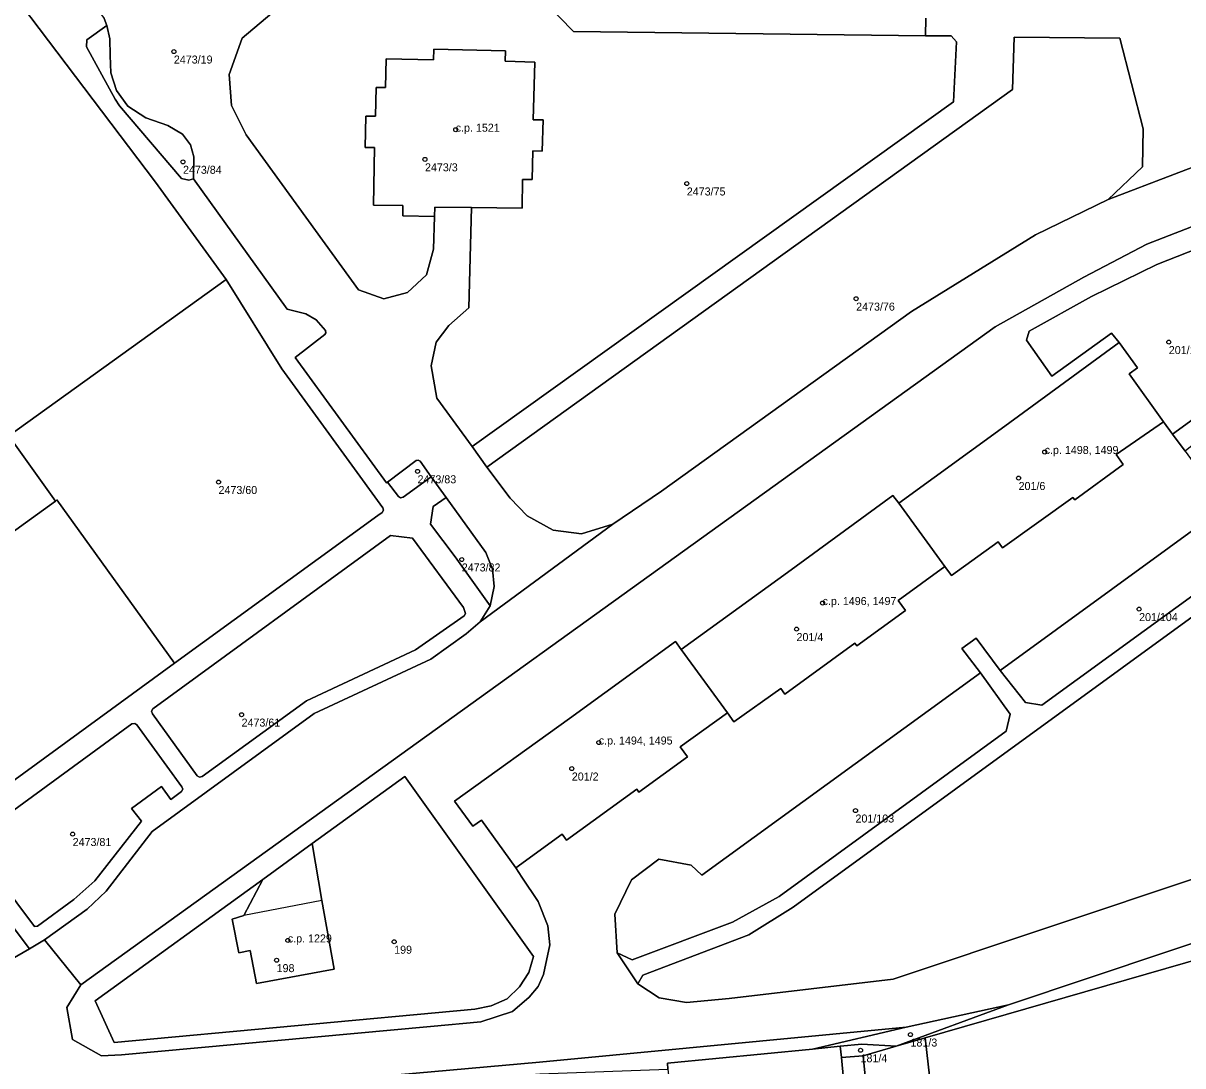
# Model space of a CAD drawing. Extents: x -878211 to -870363, y -1058464 to -1052522.
# Drawn here: x -873960.2 to -873815.3, y -1055823.4 to -1055693.1 of the extents above; entities that cross this region are included whole.
import ezdxf

# ---------------------------------------------------------------- set-up
doc = ezdxf.new("R2010")
doc.units = 0
for name, color, linetype in [('Definiční body', 7, 'Continuous'), ('Polygon budovy', 7, 'Continuous'), ('Polygon parcely', 7, 'Continuous')]:
    doc.layers.add(name, color=color, linetype=linetype)

msp = doc.modelspace()

# ---------------------------------------------------------------- linework, layer by layer
at = {"layer": 'Definiční body'}
for centre in [(-873941.38, -1055696.60994), (-873906.16, -1055706.36994), (-873940.24, -1055710.38994), (-873910, -1055710.07994), (-873877.28, -1055713.09994), (-873856.12, -1055727.48994), (-873817.05, -1055732.91994), (-873832.56, -1055746.64994), (-873910.93, -1055749.06994), (-873835.82, -1055749.90994), (-873935.8, -1055750.40994), (-873905.4, -1055760.08994), (-873860.31, -1055765.52994), (-873820.76, -1055766.28994), (-873863.57, -1055768.78994), (-873932.92, -1055779.47994), (-873888.28, -1055782.95994), (-873891.65, -1055786.21994), (-873856.2, -1055791.46994), (-873954.03, -1055794.40994), (-873927.14, -1055807.69994), (-873913.85, -1055807.86994), (-873928.54, -1055810.16994), (-873849.33, -1055819.46994), (-873855.57, -1055821.42994)]:
    msp.add_circle(centre, 0.25, dxfattribs=at)
at = {"layer": 'Polygon budovy'}
for points in [[(-873917.4, -1055704.66), (-873917.48, -1055708.61), (-873916.29, -1055708.6), (-873916.44, -1055715.82), (-873912.75, -1055715.85), (-873912.78, -1055717.14), (-873908.81, -1055717.23), (-873908.76, -1055716.04), (-873904.2, -1055716.09), (-873897.87, -1055716.16), (-873897.8, -1055712.58), (-873896.59, -1055712.61), (-873896.53, -1055709.01), (-873895.34, -1055709.03), (-873895.25, -1055705.14), (-873896.48, -1055705.12), (-873896.28, -1055697.91), (-873900, -1055697.82), (-873899.95, -1055696.52), (-873908.88, -1055696.3), (-873908.92, -1055697.63), (-873914.83, -1055697.49), (-873914.93, -1055701.1), (-873916.12, -1055701.09), (-873916.2, -1055704.66)], [(-873837.53, -1055743.42), (-873850.8, -1055753.04), (-873845.03, -1055760.97), (-873844.21, -1055762.1), (-873838.38, -1055757.87), (-873837.82, -1055758.64), (-873829.04, -1055752.32), (-873828.81, -1055752.64), (-873822.73, -1055748.21), (-873823.61, -1055746.95), (-873817.7, -1055742.89), (-873822.02, -1055736.88), (-873820.95, -1055736.15), (-873823.23, -1055732.96)], [(-873850.8, -1055753.04), (-873851.53, -1055752.09), (-873864.69, -1055761.7), (-873878, -1055771.32), (-873872.21, -1055779.23), (-873871.4, -1055780.37), (-873865.55, -1055776.19), (-873865.02, -1055776.92), (-873856.27, -1055770.56), (-873856.04, -1055770.88), (-873849.96, -1055766.48), (-873850.85, -1055765.21), (-873845.03, -1055760.97)], [(-873906.3, -1055790.27), (-873904.02, -1055793.42), (-873902.95, -1055792.68), (-873898.63, -1055798.61), (-873892.85, -1055794.42), (-873892.32, -1055795.15), (-873883.53, -1055788.78), (-873883.26, -1055789.15), (-873877.18, -1055784.75), (-873878.09, -1055783.48), (-873872.21, -1055779.23), (-873878, -1055771.32), (-873878.7, -1055770.35), (-873891.96, -1055779.97)], [(-873934.09, -1055805.03), (-873933.28, -1055809.23), (-873931.86, -1055808.95), (-873931.07, -1055813.06), (-873921.36, -1055811.3), (-873922.91, -1055802.72), (-873932.64, -1055804.58)]]:
    msp.add_lwpolyline(points, close=True, dxfattribs=at)
msp.add_lwpolyline([(-874002.01, -1055785.87), (-873956.16, -1055752.78), (-873962.01, -1055744.63)], dxfattribs=at)
at = {"layer": 'Polygon parcely'}
for points in [[(-873943.66, -1055712.93), (-873974.98, -1055671.54), (-873975.92, -1055672.06), (-873961.66, -1055691.97), (-873967.95, -1055696.53), (-873964.97, -1055700.7), (-873970.77, -1055704.82), (-873973.72, -1055700.65), (-873989.65, -1055712.15), (-874003.94, -1055692.16), (-874006.78, -1055692.98), (-874009.76, -1055695.3), (-874011.91, -1055697.47), (-873997.31, -1055717.63), (-874000.1, -1055719.65), (-873975.21, -1055754.01), (-873962.01, -1055744.63), (-873934.83, -1055725.07)], [(-873938.92, -1055712.51), (-873938.88, -1055709.77), (-873939.32, -1055708.27), (-873940.32, -1055706.92), (-873942.12, -1055705.84), (-873944.88, -1055704.89), (-873947.13, -1055703.41), (-873948.54, -1055701.48), (-873949.26, -1055699.28), (-873949.34, -1055697.1), (-873949.39, -1055695), (-873949.76, -1055693.33), (-873952.26, -1055695.14), (-873952.3, -1055696.01), (-873948.72, -1055702.56), (-873948.16, -1055703.39), (-873940.43, -1055712.45), (-873939.53, -1055712.66)], [(-873886.51, -1055755.69), (-873880.45, -1055751.56), (-873849.2, -1055729.08), (-873833.7, -1055719.5), (-873824.63, -1055715.08), (-873820.34, -1055711.01), (-873820.26, -1055706.26), (-873823.16, -1055694.91), (-873836.38, -1055694.79), (-873836.58, -1055701.33), (-873902.26, -1055748.55), (-873899.34, -1055752.42), (-873897.23, -1055754.64), (-873894, -1055756.43), (-873890.46, -1055756.88)], [(-873896.48, -1055705.12), (-873896.28, -1055697.91), (-873900, -1055697.82), (-873899.95, -1055696.52), (-873908.88, -1055696.3), (-873908.92, -1055697.63), (-873914.83, -1055697.49), (-873914.93, -1055701.1), (-873916.12, -1055701.09), (-873916.2, -1055704.66), (-873917.4, -1055704.66), (-873917.48, -1055708.61), (-873916.29, -1055708.6), (-873916.44, -1055715.82), (-873912.75, -1055715.85), (-873912.78, -1055717.14), (-873908.81, -1055717.23), (-873908.76, -1055716.04), (-873904.2, -1055716.09), (-873897.87, -1055716.16), (-873897.8, -1055712.58), (-873896.59, -1055712.61), (-873896.53, -1055709.01), (-873895.34, -1055709.03), (-873895.25, -1055705.14)], [(-873817.7, -1055742.89), (-873816.58, -1055744.42), (-873812.64, -1055741.55), (-873806.8, -1055720.37), (-873807.64, -1055719.12), (-873812.08, -1055720.66), (-873818.54, -1055723.2), (-873826.72, -1055727.2), (-873834.51, -1055731.53), (-873834.83, -1055732.69), (-873831.66, -1055737.17), (-873824.19, -1055731.8), (-873823.23, -1055732.96), (-873820.95, -1055736.15), (-873822.02, -1055736.88)], [(-873962.01, -1055744.63), (-873956.16, -1055752.78), (-873956, -1055752.64), (-873941.29, -1055773.04), (-873915.9, -1055754.59), (-873915.35, -1055754.21), (-873915.19, -1055753.92), (-873915.27, -1055753.61), (-873927.89, -1055736.26), (-873934.83, -1055725.07)], [(-873822.02, -1055736.88), (-873820.95, -1055736.15), (-873823.23, -1055732.96), (-873837.53, -1055743.42), (-873850.8, -1055753.04), (-873845.03, -1055760.97), (-873844.21, -1055762.1), (-873838.38, -1055757.87), (-873837.82, -1055758.64), (-873829.04, -1055752.32), (-873828.81, -1055752.64), (-873822.73, -1055748.21), (-873823.61, -1055746.95), (-873817.7, -1055742.89)], [(-873815.02, -1055746.56), (-873809.97, -1055753.46), (-873838.13, -1055773.96), (-873834.97, -1055777.94), (-873832.92, -1055778.28), (-873803.4, -1055756.84), (-873803.01, -1055754.71), (-873810.5, -1055744.45), (-873812.19, -1055744.24)], [(-873909.22, -1055749.74), (-873910.61, -1055747.8), (-873910.84, -1055747.65), (-873911.11, -1055747.72), (-873914.67, -1055750.41), (-873913.33, -1055752.23), (-873913.05, -1055752.39), (-873912.73, -1055752.31)], [(-873901.87, -1055765.87), (-873901.36, -1055763.47), (-873901.56, -1055761.31), (-873902.41, -1055759.19), (-873907.35, -1055752.32), (-873908.96, -1055753.46), (-873909.32, -1055755.68), (-873906.21, -1055759.74)], [(-873851.53, -1055752.09), (-873864.69, -1055761.7), (-873878, -1055771.32), (-873872.21, -1055779.23), (-873871.4, -1055780.37), (-873865.55, -1055776.19), (-873865.02, -1055776.92), (-873856.27, -1055770.56), (-873856.04, -1055770.88), (-873849.96, -1055766.48), (-873850.85, -1055765.21), (-873845.03, -1055760.97), (-873850.8, -1055753.04)], [(-873938.17, -1055787.29), (-873938.45, -1055787.12), (-873944.07, -1055779.37), (-873944.16, -1055779.06), (-873944.02, -1055778.74), (-873914.3, -1055757.09), (-873911.55, -1055757.42), (-873905.2, -1055766.08), (-873904.92, -1055766.83), (-873905.1, -1055767.13), (-873911.17, -1055771.39), (-873924.82, -1055777.73), (-873937.85, -1055787.22)], [(-873938.17, -1055787.29), (-873937.85, -1055787.22), (-873924.82, -1055777.73), (-873911.17, -1055771.39), (-873905.1, -1055767.13), (-873904.92, -1055766.83), (-873905.2, -1055766.08), (-873911.55, -1055757.42), (-873914.3, -1055757.09), (-873944.02, -1055778.74), (-873944.16, -1055779.06), (-873944.07, -1055779.37), (-873938.45, -1055787.12)], [(-873872.21, -1055779.23), (-873878, -1055771.32), (-873878.7, -1055770.35), (-873891.96, -1055779.97), (-873906.3, -1055790.27), (-873904.02, -1055793.42), (-873902.95, -1055792.68), (-873898.63, -1055798.61), (-873892.85, -1055794.42), (-873892.32, -1055795.15), (-873883.53, -1055788.78), (-873883.26, -1055789.15), (-873877.18, -1055784.75), (-873878.09, -1055783.48)], [(-873784.52, -1055802.39), (-873754.43, -1055791.96), (-873727.79, -1055782.72), (-873729.35, -1055772.87), (-873736.2, -1055774.76), (-873740.52, -1055777.37), (-873743.62, -1055781.5), (-873750.91, -1055784.81), (-873787.17, -1055799.02), (-873837.07, -1055815.73), (-873851.12, -1055820.91), (-873847.49, -1055819.87), (-873789.8, -1055803.25)], [(-873840.59, -1055774.25), (-873875.41, -1055799.52), (-873876.73, -1055798.27), (-873880.78, -1055797.54), (-873884.2, -1055800.11), (-873886.29, -1055804.41), (-873885.99, -1055809.24), (-873884.1, -1055810.11), (-873871.56, -1055805.41), (-873865.75, -1055802.19), (-873837.39, -1055781.53), (-873836.88, -1055779.41)], [(-873940.44, -1055789.1), (-873940.28, -1055788.81), (-873940.37, -1055788.5), (-873946.01, -1055780.76), (-873946.26, -1055780.6), (-873946.63, -1055780.64), (-873965.3, -1055794.24), (-873965.58, -1055796.91), (-873958.81, -1055805.96), (-873958.44, -1055805.9), (-873953.89, -1055802.59), (-873951.26, -1055800.25), (-873945.44, -1055792.81), (-873946.68, -1055791.21), (-873942.92, -1055788.46), (-873941.74, -1055790.07)], [(-873940.44, -1055789.1), (-873941.74, -1055790.07), (-873942.92, -1055788.46), (-873946.68, -1055791.21), (-873945.44, -1055792.81), (-873951.26, -1055800.25), (-873953.89, -1055802.59), (-873958.44, -1055805.9), (-873958.81, -1055805.96), (-873965.58, -1055796.91), (-873965.3, -1055794.24), (-873946.63, -1055780.64), (-873946.26, -1055780.6), (-873946.01, -1055780.76), (-873940.37, -1055788.5), (-873940.28, -1055788.81)], [(-873899.75, -1055815.01), (-873898.2, -1055813.5), (-873897.03, -1055811.69), (-873896.45, -1055809.69), (-873912.52, -1055787.22), (-873924.08, -1055795.57), (-873922.91, -1055802.72), (-873921.36, -1055811.3), (-873931.07, -1055813.06), (-873931.86, -1055808.95), (-873933.28, -1055809.23), (-873934.09, -1055805.03), (-873932.64, -1055804.58), (-873930.26, -1055800.09), (-873951.22, -1055815.26), (-873948.86, -1055820.44), (-873903.79, -1055816.29), (-873901.71, -1055815.88)], [(-873930.26, -1055800.09), (-873924.08, -1055795.57), (-873912.52, -1055787.22), (-873896.45, -1055809.69), (-873897.03, -1055811.69), (-873898.2, -1055813.5), (-873899.75, -1055815.01), (-873901.71, -1055815.88), (-873903.79, -1055816.29), (-873948.86, -1055820.44), (-873951.22, -1055815.26)], [(-873934.09, -1055805.03), (-873933.28, -1055809.23), (-873931.86, -1055808.95), (-873931.07, -1055813.06), (-873921.36, -1055811.3), (-873922.91, -1055802.72), (-873924.08, -1055795.57), (-873930.26, -1055800.09), (-873932.64, -1055804.58)], [(-874017.45, -1055833.01), (-874008.92, -1055830.92), (-874000.15, -1055828.57), (-873990.72, -1055825.33), (-873981.89, -1055821.69), (-873959.44, -1055808.76), (-873967.36, -1055798.26), (-873970.22, -1055797.83), (-874013.93, -1055829.11), (-874016.38, -1055830.41), (-874017.23, -1055831.68)], [(-873839.76, -1055890.95), (-873839.41, -1055893.04), (-873838.31, -1055897.32), (-873817.28, -1055892.48), (-873801.62, -1055886.85), (-873781.51, -1055878.9), (-873774.73, -1055874.81), (-873764.37, -1055867.62), (-873760.14, -1055864.46), (-873759.65, -1055862.85), (-873777.46, -1055824.81), (-873787.21, -1055805.73), (-873789.8, -1055803.25), (-873847.49, -1055819.87), (-873844.92, -1055842.54), (-873842.55, -1055863.41), (-873842.39, -1055864.98)], [(-873861.58, -1055821.27), (-873858.1, -1055820.92), (-873855.42, -1055820.66), (-873851.12, -1055820.91), (-873837.07, -1055815.73), (-873849.85, -1055818.53)], [(-873851.12, -1055820.91), (-873855.42, -1055820.66), (-873858.1, -1055820.92), (-873857.97, -1055822.33), (-873855.26, -1055822.1)], [(-873850.74, -1055866.42), (-873842.39, -1055864.98), (-873842.55, -1055863.41), (-873844.92, -1055842.54), (-873847.49, -1055819.87), (-873851.12, -1055820.91), (-873855.26, -1055822.1), (-873852.15, -1055853.2), (-873851.5, -1055859.2)], [(-873879.71, -1055823.05), (-873879.67, -1055823.8), (-873875.25, -1055863.3), (-873858.34, -1055860.32), (-873858.67, -1055857.12), (-873859.05, -1055853.94), (-873857.48, -1055853.74), (-873855.07, -1055853.51), (-873857.97, -1055822.33), (-873858.1, -1055820.92), (-873861.58, -1055821.27)], [(-873855.26, -1055822.1), (-873857.97, -1055822.33), (-873855.07, -1055853.51), (-873852.15, -1055853.2)]]:
    msp.add_lwpolyline(points, close=True, dxfattribs=at)
for points in [[(-873974.98, -1055671.54), (-873943.66, -1055712.93), (-873934.83, -1055725.07), (-873927.89, -1055736.26), (-873915.27, -1055753.61), (-873915.19, -1055753.92), (-873915.35, -1055754.21), (-873915.9, -1055754.59), (-873941.29, -1055773.04), (-873988.43, -1055807.41)], [(-873969.43, -1055674.02), (-873957.99, -1055689.77), (-873955.56, -1055688.02), (-873954.08, -1055687.75), (-873953.41, -1055687.92), (-873950.11, -1055692.47), (-873949.76, -1055693.33), (-873949.39, -1055695), (-873949.34, -1055697.1), (-873949.26, -1055699.28), (-873948.54, -1055701.48), (-873947.13, -1055703.41), (-873944.88, -1055704.89), (-873942.12, -1055705.84), (-873940.32, -1055706.92), (-873939.32, -1055708.27), (-873938.88, -1055709.77), (-873938.92, -1055712.51)], [(-873929.14, -1055691.8), (-873932.83, -1055694.94), (-873934.47, -1055699.48), (-873934.16, -1055703.34), (-873932.34, -1055707.01), (-873918.32, -1055726.39), (-873915.14, -1055727.51), (-873912.19, -1055726.71), (-873909.81, -1055724.51), (-873908.92, -1055721.29), (-873908.81, -1055717.23), (-873912.78, -1055717.14), (-873912.75, -1055715.85), (-873916.44, -1055715.82), (-873916.29, -1055708.6), (-873917.48, -1055708.61), (-873917.4, -1055704.66), (-873916.2, -1055704.66), (-873916.12, -1055701.09), (-873914.93, -1055701.1), (-873914.83, -1055697.49), (-873908.92, -1055697.63), (-873908.88, -1055696.3), (-873899.95, -1055696.52), (-873900, -1055697.82), (-873896.28, -1055697.91), (-873896.48, -1055705.12), (-873895.25, -1055705.14), (-873895.34, -1055709.03), (-873896.53, -1055709.01), (-873896.59, -1055712.61), (-873897.8, -1055712.58), (-873897.87, -1055716.16), (-873904.2, -1055716.09), (-873904.5, -1055728.64), (-873907.03, -1055730.84), (-873908.6, -1055732.92), (-873909.23, -1055735.9), (-873908.53, -1055739.93), (-873904.09, -1055745.98), (-873843.94, -1055702.88), (-873843.56, -1055695.37), (-873844.25, -1055694.62), (-873847.44, -1055694.64), (-873891.45, -1055694.08), (-873896.66, -1055688.74)], [(-873896.66, -1055688.74), (-873891.45, -1055694.08), (-873847.44, -1055694.64), (-873847.39, -1055692.44)], [(-873967.36, -1055798.26), (-873959.44, -1055808.76), (-873957.56, -1055807.62), (-873952.21, -1055803.77), (-873949.86, -1055801.53), (-873944.08, -1055794.09), (-873923.84, -1055779.34), (-873909.25, -1055772.55), (-873904.86, -1055769.36), (-873903.11, -1055767.86), (-873901.87, -1055765.87), (-873906.21, -1055759.74), (-873909.32, -1055755.68), (-873908.96, -1055753.46), (-873907.35, -1055752.32), (-873909.22, -1055749.74), (-873912.73, -1055752.31), (-873913.05, -1055752.39), (-873913.33, -1055752.23), (-873914.67, -1055750.41), (-873914.81, -1055750.52), (-873926.24, -1055734.82), (-873922.53, -1055731.98), (-873922.38, -1055731.75), (-873922.44, -1055731.48), (-873923.6, -1055730.14), (-873924.91, -1055729.37), (-873927.21, -1055728.78), (-873938.92, -1055712.51), (-873939.53, -1055712.66), (-873940.43, -1055712.45), (-873948.16, -1055703.39), (-873948.72, -1055702.56), (-873952.3, -1055696.01), (-873952.26, -1055695.14), (-873949.76, -1055693.33), (-873950.11, -1055692.47)], [(-873938.92, -1055712.51), (-873927.21, -1055728.78), (-873924.91, -1055729.37), (-873923.6, -1055730.14), (-873922.44, -1055731.48), (-873922.38, -1055731.75), (-873922.53, -1055731.98), (-873926.24, -1055734.82), (-873914.81, -1055750.52), (-873914.67, -1055750.41), (-873911.11, -1055747.72), (-873910.84, -1055747.65), (-873910.61, -1055747.8), (-873909.22, -1055749.74), (-873907.35, -1055752.32), (-873902.41, -1055759.19), (-873901.56, -1055761.31), (-873901.36, -1055763.47), (-873901.87, -1055765.87), (-873903.11, -1055767.86), (-873886.51, -1055755.69), (-873890.46, -1055756.88), (-873894, -1055756.43), (-873897.23, -1055754.64), (-873899.34, -1055752.42), (-873902.26, -1055748.55), (-873904.09, -1055745.98), (-873908.53, -1055739.93), (-873909.23, -1055735.9), (-873908.6, -1055732.92), (-873907.03, -1055730.84), (-873904.5, -1055728.64), (-873904.2, -1055716.09), (-873908.76, -1055716.04), (-873908.81, -1055717.23), (-873908.92, -1055721.29), (-873909.81, -1055724.51), (-873912.19, -1055726.71), (-873915.14, -1055727.51), (-873918.32, -1055726.39), (-873932.34, -1055707.01), (-873934.16, -1055703.34), (-873934.47, -1055699.48), (-873932.83, -1055694.94), (-873929.14, -1055691.8)], [(-873847.39, -1055692.44), (-873847.44, -1055694.64), (-873844.25, -1055694.62), (-873843.56, -1055695.37), (-873843.94, -1055702.88), (-873904.09, -1055745.98), (-873902.26, -1055748.55), (-873836.58, -1055701.33), (-873836.38, -1055694.79), (-873823.16, -1055694.91), (-873820.26, -1055706.26), (-873820.34, -1055711.01), (-873824.63, -1055715.08), (-873808.05, -1055708.75)], [(-873808.05, -1055708.75), (-873824.63, -1055715.08), (-873833.7, -1055719.5), (-873849.2, -1055729.08), (-873880.45, -1055751.56), (-873886.51, -1055755.69), (-873903.11, -1055767.86), (-873904.86, -1055769.36), (-873909.25, -1055772.55), (-873923.84, -1055779.34), (-873944.08, -1055794.09), (-873949.86, -1055801.53), (-873952.21, -1055803.77), (-873957.56, -1055807.62), (-873953.01, -1055813.23), (-873838.74, -1055731.01), (-873827.66, -1055724.78), (-873819.79, -1055720.66), (-873812.17, -1055717.71)], [(-873812.17, -1055717.71), (-873819.79, -1055720.66), (-873827.66, -1055724.78), (-873838.74, -1055731.01), (-873953.01, -1055813.23), (-873954.76, -1055816.09), (-873954.05, -1055820.08), (-873950.43, -1055822.13), (-873947.91, -1055822.01), (-873909.33, -1055818.45), (-873903, -1055817.87), (-873899.06, -1055816.56), (-873896.97, -1055814.79), (-873895.85, -1055813.44), (-873895.19, -1055811.94), (-873894.39, -1055808.23), (-873894.63, -1055805.88), (-873895.86, -1055802.83), (-873897.91, -1055799.8), (-873898.63, -1055798.61), (-873902.95, -1055792.68), (-873904.02, -1055793.42), (-873906.3, -1055790.27), (-873891.96, -1055779.97), (-873878.7, -1055770.35), (-873878, -1055771.32), (-873864.69, -1055761.7), (-873851.53, -1055752.09), (-873850.8, -1055753.04), (-873837.53, -1055743.42), (-873823.23, -1055732.96), (-873824.19, -1055731.8), (-873831.66, -1055737.17), (-873834.83, -1055732.69), (-873834.51, -1055731.53)], [(-873834.51, -1055731.53), (-873826.72, -1055727.2), (-873818.54, -1055723.2), (-873812.08, -1055720.66)], [(-873812.64, -1055741.55), (-873816.58, -1055744.42), (-873815.02, -1055746.56)], [(-873815.02, -1055746.56), (-873816.58, -1055744.42), (-873817.7, -1055742.89), (-873823.61, -1055746.95), (-873822.73, -1055748.21), (-873828.81, -1055752.64), (-873829.04, -1055752.32), (-873837.82, -1055758.64), (-873838.38, -1055757.87), (-873844.21, -1055762.1), (-873845.03, -1055760.97), (-873850.85, -1055765.21), (-873849.96, -1055766.48), (-873856.04, -1055770.88), (-873856.27, -1055770.56), (-873865.02, -1055776.92), (-873865.55, -1055776.19), (-873871.4, -1055780.37), (-873872.21, -1055779.23), (-873878.09, -1055783.48), (-873877.18, -1055784.75), (-873883.26, -1055789.15), (-873883.53, -1055788.78), (-873892.32, -1055795.15), (-873892.85, -1055794.42), (-873898.63, -1055798.61), (-873897.91, -1055799.8), (-873895.86, -1055802.83)], [(-874002.01, -1055785.87), (-873956.16, -1055752.78), (-873962.01, -1055744.63)], [(-873988.43, -1055807.41), (-873941.29, -1055773.04), (-873956, -1055752.64), (-873956.16, -1055752.78), (-874002.01, -1055785.87)], [(-873793.27, -1055793.07), (-873851.49, -1055812.52), (-873871.99, -1055814.94), (-873877.31, -1055815.47), (-873880.75, -1055814.89), (-873883.39, -1055813.1), (-873885.99, -1055809.24), (-873886.29, -1055804.41), (-873884.2, -1055800.11), (-873880.78, -1055797.54), (-873876.73, -1055798.27), (-873875.41, -1055799.52), (-873840.59, -1055774.25), (-873842.9, -1055771.21), (-873841.1, -1055769.91), (-873838.13, -1055773.96), (-873809.97, -1055753.46)], [(-873803.4, -1055756.84), (-873832.92, -1055778.28), (-873834.97, -1055777.94), (-873838.13, -1055773.96), (-873841.1, -1055769.91), (-873842.9, -1055771.21), (-873840.59, -1055774.25), (-873836.88, -1055779.41), (-873837.39, -1055781.53), (-873865.75, -1055802.19), (-873871.56, -1055805.41), (-873884.1, -1055810.11), (-873885.99, -1055809.24), (-873883.39, -1055813.1), (-873882.77, -1055812.02), (-873869.53, -1055806.98), (-873864.01, -1055803.54), (-873802.54, -1055758.83)], [(-873802.54, -1055758.83), (-873864.01, -1055803.54), (-873869.53, -1055806.98), (-873882.77, -1055812.02), (-873883.39, -1055813.1), (-873880.75, -1055814.89), (-873877.31, -1055815.47), (-873871.99, -1055814.94), (-873851.49, -1055812.52), (-873793.27, -1055793.07)], [(-873984.31, -1055830.95), (-873950.29, -1055827.86), (-873930.04, -1055826.03), (-873913.44, -1055824.49), (-873895.68, -1055822.9), (-873849.85, -1055818.53), (-873837.07, -1055815.73), (-873787.17, -1055799.02), (-873752.54, -1055783.58), (-873740.52, -1055777.37), (-873736.2, -1055774.76), (-873729.35, -1055772.87), (-873726.7, -1055771.98), (-873724.9, -1055771.98)], [(-873895.86, -1055802.83), (-873894.63, -1055805.88), (-873894.39, -1055808.23), (-873895.19, -1055811.94), (-873895.85, -1055813.44), (-873896.97, -1055814.79), (-873899.06, -1055816.56), (-873903, -1055817.87), (-873909.33, -1055818.45), (-873947.91, -1055822.01), (-873950.43, -1055822.13), (-873954.05, -1055820.08), (-873954.76, -1055816.09), (-873953.01, -1055813.23), (-873957.56, -1055807.62), (-873959.44, -1055808.76), (-873981.89, -1055821.69)], [(-873989.88, -1055837.43), (-873952.81, -1055830.96), (-873949.89, -1055830.37), (-873946.07, -1055829.78), (-873929.93, -1055827.22), (-873913.35, -1055825.68), (-873903.51, -1055824.94), (-873895.63, -1055824.35), (-873879.67, -1055823.8), (-873879.71, -1055823.05), (-873861.58, -1055821.27), (-873849.85, -1055818.53), (-873895.68, -1055822.9), (-873913.44, -1055824.49), (-873930.04, -1055826.03), (-873950.29, -1055827.86), (-873984.31, -1055830.95)]]:
    msp.add_lwpolyline(points, dxfattribs=at)

# ---------------------------------------------------------------- texts
at = {"layer": 'Definiční body'}
for s, p in [('2473/19', (-873941.38, -1055698.099)), ('c.p. 1521', (-873906.16, -1055706.62)), ('2473/3', (-873910, -1055711.569)), ('2473/84', (-873940.24, -1055711.879)), ('2473/75', (-873877.28, -1055714.589)), ('2473/76', (-873856.12, -1055728.979)), ('201/101', (-873817.05, -1055734.409)), ('c.p. 1498, 1499', (-873832.56, -1055746.899)), ('2473/83', (-873910.93, -1055750.559)), ('2473/60', (-873935.8, -1055751.899)), ('201/6', (-873835.82, -1055751.399)), ('2473/82', (-873905.4, -1055761.579)), ('c.p. 1496, 1497', (-873860.31, -1055765.78)), ('201/104', (-873820.76, -1055767.779)), ('201/4', (-873863.57, -1055770.279)), ('2473/61', (-873932.92, -1055780.969)), ('c.p. 1494, 1495', (-873888.28, -1055783.21)), ('201/2', (-873891.65, -1055787.709)), ('201/103', (-873856.2, -1055792.959)), ('2473/81', (-873954.03, -1055795.899)), ('c.p. 1229', (-873927.14, -1055807.95)), ('199', (-873913.85, -1055809.359)), ('198', (-873928.54, -1055811.659)), ('181/3', (-873849.33, -1055820.959)), ('181/4', (-873855.57, -1055822.919))]:
    msp.add_text(s, height=0.999996, dxfattribs=at).set_placement(p)

doc.saveas('drawing.dxf')
